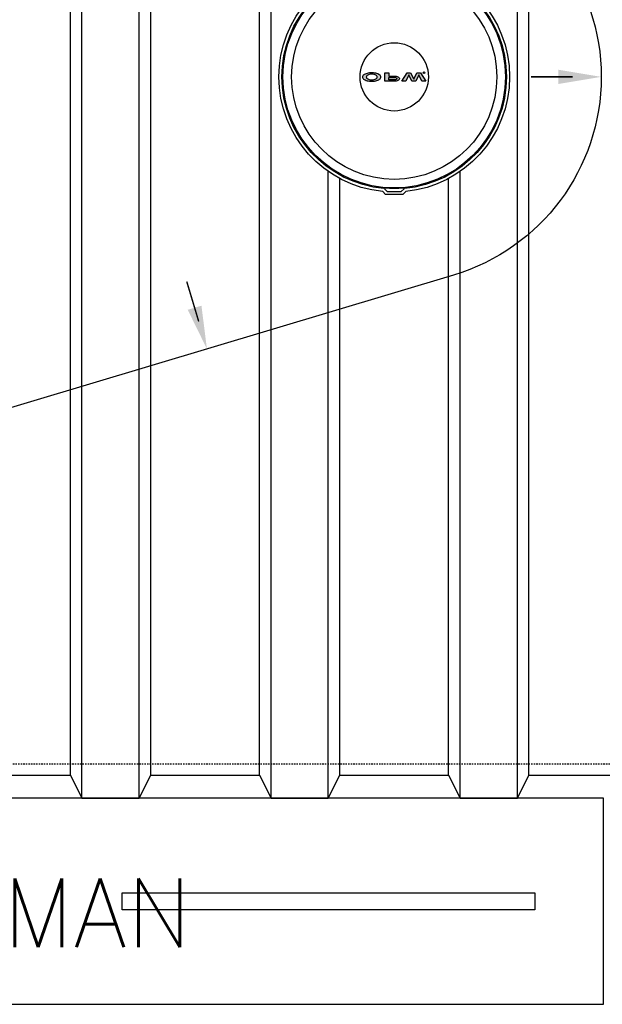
# Model space of a CAD drawing. Extents: x -169 to 6736, y -208 to 3022.
# Tile 442 of 656: x 1550 to 1601, y 1398 to 1484. Entities that reach past the tile are written whole.
import ezdxf
from ezdxf.enums import TextEntityAlignment as Align

# ---------------------------------------------------------------- set-up
doc = ezdxf.new("R2010")
doc.units = 0
doc.header["$MEASUREMENT"] = 0
doc.linetypes.add('HIDDEN3', pattern=[0.1875, 0.125, -0.0625])
for name, color, linetype in [('TANK-ANCHOR', 4, 'CONTINUOUS'), ('TANK-MANHOLE-COVER-18', 2, 'CONTINUOUS'), ('TANK-MANHOLE-COVER-HATCH-18', 7, 'CONTINUOUS'), ('TANK-SLOPE', 3, 'CONTINUOUS'), ('TANK-UST', 5, 'CONTINUOUS'), ('TANK-UST-RIB', 7, 'CONTINUOUS'), ('TEXT', 3, 'CONTINUOUS')]:
    doc.layers.add(name, color=color, linetype=linetype)
doc.styles.add('SIMPLEX', font='simplex')

msp = doc.modelspace()

# ---------------------------------------------------------------- hatches: boundary and pattern name
at = {"layer": 'TANK-MANHOLE-COVER-HATCH-18', "linetype": 'Continuous'}
h = msp.add_hatch(color=256, dxfattribs=at)
h.paths.add_polyline_path([(1581.33113, 1478.80671), (1581.26526, 1478.76555), (1581.18704, 1478.72852), (1581.09785, 1478.69698), (1581.00042, 1478.67092), (1580.89613, 1478.65173), (1580.78773, 1478.6394), (1580.67521, 1478.63393), (1580.5627, 1478.6367), (1580.45293, 1478.64495), (1580.3459, 1478.66144), (1580.24437, 1478.68341), (1580.15107, 1478.71224), (1580.06737, 1478.74656), (1579.99603, 1478.78636), (1579.93566, 1478.83028), (1579.89039, 1478.87695), (1579.86673, 1478.914), (1579.84924, 1478.95105), (1579.84102, 1479.00319), (1579.84926, 1479.05396), (1579.87259, 1479.10472), (1579.91102, 1479.15274), (1579.94718, 1479.18414), (1579.99611, 1479.21859), (1580.06747, 1479.25837), (1580.15117, 1479.29266), (1580.24448, 1479.32146), (1580.34603, 1479.34476), (1580.45306, 1479.35984), (1580.56283, 1479.36942), (1580.67535, 1479.37078), (1580.78786, 1479.36527), (1580.89626, 1479.3529), (1581.00054, 1479.33367), (1581.09796, 1479.30758), (1581.18714, 1479.27601), (1581.26535, 1479.23894), (1581.3312, 1479.19777), (1581.38333, 1479.15248), (1581.42175, 1479.10445), (1581.44506, 1479.05367), (1581.45329, 1479.0029), (1581.44504, 1478.95076), (1581.42171, 1478.90137), (1581.38328, 1478.85335)])
h.paths.add_polyline_path([(1581.09514, 1478.9124), (1581.11847, 1478.95631), (1581.12672, 1479.00296), (1581.11849, 1479.04824), (1581.09517, 1479.09216), (1581.05539, 1479.13333), (1581.00188, 1479.17038), (1580.93602, 1479.20196), (1580.86056, 1479.22529), (1580.77824, 1479.24315), (1580.69179, 1479.2514), (1580.6026, 1479.25141), (1580.51616, 1479.24319), (1580.43382, 1479.22537), (1580.35835, 1479.20206), (1580.29248, 1479.17051), (1580.24033, 1479.13347), (1580.20054, 1479.09232), (1580.17583, 1479.04841), (1580.16759, 1479.00313), (1580.17581, 1478.95648), (1580.2005, 1478.91256), (1580.24029, 1478.87139), (1580.29242, 1478.83434), (1580.35828, 1478.80414), (1580.43374, 1478.77943), (1580.51607, 1478.76294), (1580.60251, 1478.7547), (1580.6917, 1478.75468), (1580.77815, 1478.7629), (1580.86048, 1478.77935), (1580.93595, 1478.80403), (1581.00182, 1478.83421), (1581.05534, 1478.87125)], flags=16)
h = msp.add_hatch(color=256, dxfattribs=at)
h.paths.add_polyline_path([(1582.85281, 1478.66785), (1582.77597, 1478.64865), (1582.69364, 1478.63769), (1582.60857, 1478.63359), (1581.799, 1478.63373), (1581.79913, 1479.37057), (1582.14354, 1479.37051), (1582.14349, 1479.08648), (1582.60865, 1479.08639), (1582.69372, 1479.08226), (1582.77605, 1479.07127), (1582.85288, 1479.05342), (1582.92149, 1479.02734), (1582.97911, 1478.99714), (1583.02439, 1478.96145), (1583.05457, 1478.92166), (1583.07102, 1478.88049), (1583.07102, 1478.83932), (1583.05454, 1478.79816), (1583.02435, 1478.75975), (1582.97906, 1478.72408), (1582.92143, 1478.69253)])
h.paths.add_polyline_path([(1582.14343, 1478.74893), (1582.60859, 1478.74885), (1582.66759, 1478.75295), (1582.72248, 1478.76392), (1582.76913, 1478.78175), (1582.80619, 1478.80507), (1582.82815, 1478.83114), (1582.83638, 1478.85995), (1582.82816, 1478.88877), (1582.80621, 1478.91621), (1582.76916, 1478.93955), (1582.72251, 1478.95602), (1582.66763, 1478.96838), (1582.60863, 1478.97113), (1582.14347, 1478.97122)], flags=16)
for points in [[(1583.62533, 1478.6334), (1583.26445, 1478.63347), (1583.73249, 1479.37023), (1584.03985, 1479.37017), (1584.31555, 1478.81029), (1584.59145, 1479.37007), (1584.89881, 1479.37002), (1585.36658, 1478.63309), (1585.0057, 1478.63315), (1584.74921, 1479.19441), (1584.49527, 1478.63325), (1584.13576, 1478.63331), (1583.88202, 1479.19456)], [(1585.13619, 1479.37409, -1), (1585.28713, 1479.37406, -1)]]:
    msp.add_hatch(color=256, dxfattribs=at).paths.add_polyline_path(points)

# ---------------------------------------------------------------- linework, layer by layer
at = {"layer": 'TANK-ANCHOR'}
msp.add_lwpolyline([(1600.87181, 1416.01839), (1413.62181, 1416.01839), (1413.62181, 1398.01839), (1600.87181, 1398.01839)], close=True, dxfattribs=at)
at = {"layer": 'TANK-ANCHOR', "color": 7}
msp.add_lwpolyline([(1558.87181, 1406.26839), (1558.87181, 1407.76839), (1594.87181, 1407.76839), (1594.87181, 1406.26839)], close=True, dxfattribs=at)
at = {"layer": 'TANK-MANHOLE-COVER-18', "color": 4, "linetype": 'Continuous'}
msp.add_lwpolyline([(1583.3107, 1468.73206), (1581.9015, 1468.73232, -0.19600928), (1581.85781, 1468.75014), (1581.60152, 1469.00085, -0.90467588), (1581.60512, 1489.03783), (1581.8615, 1489.28845, -0.19600928), (1581.9052, 1489.30626), (1583.3144, 1489.306, -0.19600928), (1583.35809, 1489.28818), (1583.61423, 1489.03762, -0.90481458), (1583.61062, 1469.00034), (1583.3544, 1468.74987, -0.19600928)], format="xyb", close=True, dxfattribs=at)
at = {"layer": 'TANK-MANHOLE-COVER-18', "color": 1, "linetype": 'Continuous'}
for points in [[(1583.50645, 1488.77505, -0.91236254), (1583.50294, 1469.26295), (1583.46672, 1469.33821, -0.04435615), (1581.74573, 1469.33864), (1581.71082, 1469.26327, -0.9123628), (1581.71434, 1488.77537), (1581.74922, 1488.69999, -0.04435615), (1583.4702, 1488.6998)], [(1581.77613, 1469.30706), (1581.74791, 1469.24552), (1581.98937, 1469.00398), (1583.2243, 1469.00376), (1583.46584, 1469.24522), (1583.43641, 1469.30665, -0.04265886)]]:
    msp.add_lwpolyline(points, format="xyb", close=True, dxfattribs=at)
at = {"layer": 'TANK-MANHOLE-COVER-18', "color": 2, "linetype": 'Continuous'}
for radius in [9.70655, 8.9505, 2.98304]:
    msp.add_circle((1582.60864, 1479.01916), radius, dxfattribs=at)
at = {"layer": 'TANK-MANHOLE-COVER-HATCH-18', "linetype": 'Continuous'}
for points in [[(1581.45329, 1479.0029), (1581.44506, 1479.05367), (1581.42175, 1479.10445), (1581.38333, 1479.15248), (1581.3312, 1479.19777), (1581.26535, 1479.23894), (1581.18714, 1479.27601), (1581.09796, 1479.30758), (1581.00054, 1479.33367), (1580.89626, 1479.3529), (1580.78786, 1479.36527), (1580.67535, 1479.37078), (1580.56283, 1479.36942), (1580.45306, 1479.35984), (1580.34603, 1479.34476), (1580.24448, 1479.32146), (1580.15117, 1479.29266), (1580.06747, 1479.25837), (1579.99611, 1479.21859), (1579.94718, 1479.18414), (1579.91102, 1479.15274), (1579.87259, 1479.10472), (1579.84926, 1479.05396), (1579.84102, 1479.00319), (1579.84924, 1478.95105), (1579.86673, 1478.914), (1579.89039, 1478.87695), (1579.93566, 1478.83028), (1579.99603, 1478.78636), (1580.06737, 1478.74656), (1580.15107, 1478.71224), (1580.24437, 1478.68341), (1580.3459, 1478.66144), (1580.45293, 1478.64495), (1580.5627, 1478.6367), (1580.67521, 1478.63393), (1580.78773, 1478.6394), (1580.89613, 1478.65173), (1581.00042, 1478.67092), (1581.09785, 1478.69698), (1581.18704, 1478.72852), (1581.26526, 1478.76555), (1581.33113, 1478.80671), (1581.38328, 1478.85335), (1581.42171, 1478.90137), (1581.44504, 1478.95076)], [(1580.93595, 1478.80403), (1581.00182, 1478.83421), (1581.05534, 1478.87125), (1581.09514, 1478.9124), (1581.11847, 1478.95631), (1581.12672, 1479.00296), (1581.11849, 1479.04824), (1581.09517, 1479.09216), (1581.05539, 1479.13333), (1581.00188, 1479.17038), (1580.93602, 1479.20196), (1580.86056, 1479.22529), (1580.77824, 1479.24315), (1580.69179, 1479.2514), (1580.6026, 1479.25141), (1580.51616, 1479.24319), (1580.43382, 1479.22537), (1580.35835, 1479.20206), (1580.29248, 1479.17051), (1580.24033, 1479.13347), (1580.20054, 1479.09232), (1580.17583, 1479.04841), (1580.16759, 1479.00313), (1580.17581, 1478.95648), (1580.2005, 1478.91256), (1580.24029, 1478.87139), (1580.29242, 1478.83434), (1580.35828, 1478.80414), (1580.43374, 1478.77943), (1580.51607, 1478.76294), (1580.60251, 1478.7547), (1580.6917, 1478.75468), (1580.77815, 1478.7629), (1580.86048, 1478.77935)], [(1582.85281, 1478.66785), (1582.77597, 1478.64865), (1582.69364, 1478.63769), (1582.60857, 1478.63359), (1581.799, 1478.63373), (1581.79913, 1479.37057), (1582.14354, 1479.37051), (1582.14349, 1479.08648), (1582.60865, 1479.08639), (1582.69372, 1479.08226), (1582.77605, 1479.07127), (1582.85288, 1479.05342), (1582.92149, 1479.02734), (1582.97911, 1478.99714), (1583.02439, 1478.96145), (1583.05457, 1478.92166), (1583.07102, 1478.88049), (1583.07102, 1478.83932), (1583.05454, 1478.79816), (1583.02435, 1478.75975), (1582.97906, 1478.72408), (1582.92143, 1478.69253)], [(1583.73249, 1479.37023), (1584.03985, 1479.37017), (1584.31555, 1478.81029), (1584.59145, 1479.37007), (1584.89881, 1479.37002), (1585.36658, 1478.63309), (1585.0057, 1478.63315), (1584.74921, 1479.19441), (1584.49527, 1478.63325), (1584.13576, 1478.63331), (1583.88202, 1479.19456), (1583.62533, 1478.6334), (1583.26445, 1478.63347)], [(1582.72248, 1478.76392), (1582.66759, 1478.75295), (1582.60859, 1478.74885), (1582.14343, 1478.74893), (1582.14347, 1478.97122), (1582.60863, 1478.97113), (1582.66763, 1478.96838), (1582.72251, 1478.95602), (1582.76916, 1478.93955), (1582.80621, 1478.91621), (1582.82816, 1478.88877), (1582.83638, 1478.85995), (1582.82815, 1478.83114), (1582.80619, 1478.80507), (1582.76913, 1478.78175)]]:
    msp.add_lwpolyline(points, close=True, dxfattribs=at)
msp.add_circle((1585.21166, 1479.37408), 0.07547, dxfattribs=at)
at = {"layer": 'TANK-SLOPE'}
msp.add_lwpolyline([(1587.79289, 1496.32826, -0.74436939), (1587.79335, 1461.71019), (1534.79806, 1445.83602, -1.34341903), (1534.79718, 1512.20103)], format="xyb", close=True, dxfattribs=at)
at = {"layer": 'TANK-SLOPE', "const_width": 0.125}
for points in [[(1598.17744, 1479.01916), (1594.53665, 1479.01916)], [(1565.5458, 1457.65593), (1564.5011, 1461.14361)]]:
    msp.add_lwpolyline(points, dxfattribs=at)
at = {"layer": 'TANK-SLOPE'}
for points in [[(1596.92744, 1479.64416), (1600.67744, 1479.01916), (1596.92744, 1478.39416)], [(1564.58841, 1458.67402), (1566.26316, 1455.26106), (1565.78584, 1459.0327)]]:
    msp.add_solid(points, dxfattribs=at)
at = {"layer": 'TANK-UST', "color": 2, "linetype": 'HIDDEN3'}
msp.add_lwpolyline([(1488.35864, 1539.01839), (1483.86544, 1539.01839, 0.95428002), (1483.86544, 1419.01839), (1488.35864, 1419.01839), (1713.35864, 1419.01839), (1717.87135, 1419.01839, 0.95395472), (1717.87135, 1539.01839), (1713.35864, 1539.01839)], format="xyb", close=True, dxfattribs=at)
at = {"layer": 'TANK-UST'}
msp.add_lwpolyline([(1544.85864, 1418.01839), (1554.35864, 1418.01839), (1555.35864, 1416.01839), (1560.35864, 1416.01839), (1561.35864, 1418.01839), (1570.85864, 1418.01839), (1571.85864, 1416.01839), (1576.85864, 1416.01839), (1577.85864, 1418.01839), (1587.35864, 1418.01839), (1588.35864, 1416.01839), (1593.35864, 1416.01839), (1594.35864, 1418.01839), (1607.35864, 1418.01839)], dxfattribs=at)
at = {"layer": 'TANK-UST-RIB'}
for p, q in [((1555.35864, 1416.01839), (1555.35864, 1542.01839)), ((1560.35864, 1416.01839), (1560.35864, 1542.01839)), ((1571.85864, 1416.01839), (1571.85864, 1542.01839)), ((1593.35864, 1416.01839), (1593.35864, 1542.01839)), ((1554.35864, 1418.01839), (1554.35864, 1540.01839)), ((1561.35864, 1418.01839), (1561.35864, 1540.01839)), ((1570.85864, 1418.01839), (1570.85864, 1540.01839)), ((1594.35864, 1418.01839), (1594.35864, 1540.01839)), ((1576.85864, 1416.01839), (1576.85864, 1470.75368)), ((1588.35864, 1416.01839), (1588.35864, 1470.75368)), ((1577.85864, 1418.01839), (1577.85864, 1470.1412)), ((1587.35864, 1418.01839), (1587.35864, 1470.1412))]:
    msp.add_line(p, q, dxfattribs=at)

# ---------------------------------------------------------------- texts
at = {"layer": 'TEXT', "style": 'SIMPLEX'}
msp.add_text('18"x8"x15\'-7" DEADMAN', height=6, dxfattribs=at).set_placement((1513.87181, 1406.01839), align=Align.MIDDLE)

doc.saveas('drawing.dxf')
